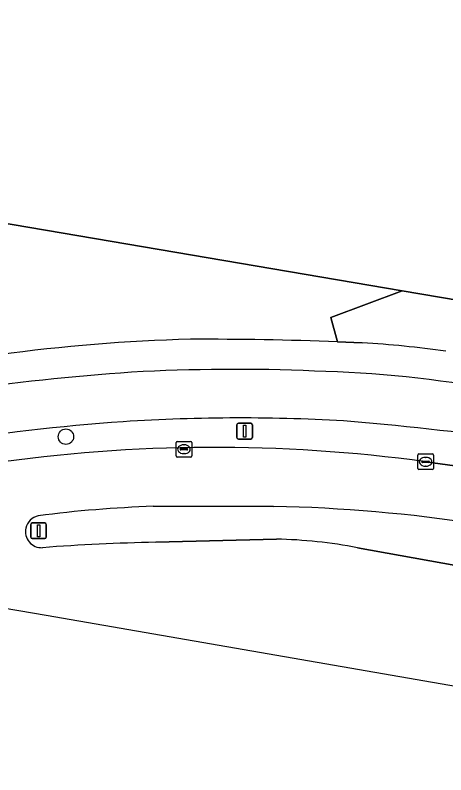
# Model space of a CAD drawing. Extents: x 161258 to 161838, y 380833 to 381727.
# Drawn here: x 161610.47 to 161637.86, y 380836.27 to 380884.54 of the extents above; entities that cross this region are included whole.
import ezdxf

# ---------------------------------------------------------------- set-up
doc = ezdxf.new("R2010")
doc.units = 0
for name, color, linetype in [('IMGEO_Berm_groen', 7, 'Continuous'), ('IMGEO_Boom', 7, 'Continuous'), ('IMGEO_Erf', 7, 'Continuous'), ('IMGEO_Fietspad_gesloten', 7, 'Continuous'), ('IMGEO_Groenvoorziening', 7, 'Continuous'), ('IMGEO_Kolk', 7, 'Continuous'), ('IMGEO_Lichtmast', 7, 'Continuous'), ('IMGEO_Loofbos', 7, 'Continuous'), ('IMGEO_Rijbaan_lokaal_gesloten', 7, 'Continuous'), ('IMGEO_Verkeersbordpaal', 7, 'Continuous'), ('IMGEO_Voetpad_open', 7, 'Continuous')]:
    doc.layers.add(name, color=color, linetype=linetype)

msp = doc.modelspace()

# ---------------------------------------------------------------- linework, layer by layer
at = {"layer": 'IMGEO_Berm_groen'}
for points in [[(161636.573, 380856.161), (161643.714, 380855.189), (161655.41, 380853.178)], [(161626.908, 380853.328), (161619.255, 380853.331)], [(161619.41, 380851.042), (161627.081, 380851.245)], [(161632.246, 380850.701), (161669.405, 380844.009)]]:
    msp.add_lwpolyline(points, dxfattribs=at)
for centre, radius, start, end in [((161624.726, 380744.228), 114.719, 86.45832, 93.6921), ((161627.255, 380720.266), 138.798, 94.09663, 99.07307), ((161613.935, 380652.238), 207.263, 81.89848, 85.05165), ((161623.176, 380758.662), 98.415, 82.17598, 98.38163), ((161622.067, 380774.421), 78.96, 92.04074, 97.36856), ((161624.78, 380753.533), 99.818, 81.30315, 88.77835), ((161612.156, 380851.724), 1.028, 102.1098, 167.5255), ((161612.153, 380851.725), 1.025, 167.5287, 272.8656), ((161621.772, 380724.812), 126.252, 91.07215, 94.34647), ((161626.387, 380819.869), 31.384, 79.2413, 88.7337)]:
    msp.add_arc(centre, radius, start, end, dxfattribs=at)
at = {"layer": 'IMGEO_Boom'}
msp.add_circle((161613.699, 380857.755), 0.489, dxfattribs=at)
at = {"layer": 'IMGEO_Erf'}
msp.add_lwpolyline([(161531.988, 380884.543), (161635.09, 380867.033), (161673.093, 380860.579), (161674.901, 380860.592), (161676.392, 380860.445)], dxfattribs=at)
at = {"layer": 'IMGEO_Fietspad_gesloten'}
for centre, radius, start, end in [((161632.19, 380668.075), 194.304, 94.22511, 97.57367), ((161624.436, 380744.568), 117.467, 87.52729, 93.2019), ((161627.454, 380784.473), 77.479, 79.82246, 88.4835), ((161624.726, 380744.228), 114.719, 86.45832, 93.6921), ((161627.255, 380720.266), 138.798, 94.09663, 99.07307), ((161613.935, 380652.238), 207.263, 81.89848, 85.05165)]:
    msp.add_arc(centre, radius, start, end, dxfattribs=at)
at = {"layer": 'IMGEO_Groenvoorziening'}
for points in [[(161635.09, 380867.033), (161630.549, 380865.324), (161630.977, 380863.784), (161632.54, 380863.719)], [(161670.049, 380859.556), (161676.392, 380860.445), (161674.901, 380860.592), (161673.093, 380860.579), (161635.09, 380867.033)]]:
    msp.add_lwpolyline(points, dxfattribs=at)
msp.add_arc((161628.768, 380798.522), 65.306, 81.99691, 86.68855, dxfattribs=at)
at = {"layer": 'IMGEO_Kolk'}
for p, q in [((161620.702, 380856.533), (161620.702, 380857.385)), ((161620.777, 380857.459), (161621.629, 380857.459)), ((161621.703, 380857.385), (161621.703, 380856.533)), ((161620.961, 380856.953), (161620.961, 380856.965)), ((161621.399, 380856.916), (161621.001, 380856.916)), ((161621.004, 380857.002), (161621.402, 380857.002)), ((161621.19, 380857.239), (161621.215, 380857.239)), ((161621.445, 380856.965), (161621.445, 380856.953)), ((161621.629, 380856.459), (161620.777, 380856.459)), ((161621.213, 380856.679), (161621.188, 380856.679)), ((161636.072, 380855.735), (161636.072, 380856.587)), ((161636.147, 380856.661), (161636.999, 380856.661)), ((161636.56, 380856.441), (161636.585, 380856.441)), ((161637.073, 380856.587), (161637.073, 380855.735)), ((161636.331, 380856.155), (161636.331, 380856.167)), ((161636.769, 380856.118), (161636.371, 380856.118)), ((161636.374, 380856.204), (161636.772, 380856.204)), ((161636.583, 380855.881), (161636.558, 380855.881)), ((161636.815, 380856.167), (161636.815, 380856.155)), ((161636.999, 380855.661), (161636.147, 380855.661))]:
    msp.add_line(p, q, dxfattribs=at)
for points in [[(161620.702, 380856.533), (161620.702, 380857.385)], [(161620.777, 380857.459), (161621.629, 380857.459)], [(161621.703, 380857.385), (161621.703, 380856.533)], [(161621.629, 380856.459), (161620.777, 380856.459)], [(161636.072, 380855.735), (161636.072, 380856.587)], [(161636.147, 380856.661), (161636.999, 380856.661)], [(161637.073, 380856.587), (161637.073, 380855.735)], [(161636.999, 380855.661), (161636.147, 380855.661)]]:
    msp.add_lwpolyline(points, dxfattribs=at)
for centre, radius, start, end in [((161620.779, 380857.383), 0.0765, 91.552, 178.448), ((161620.779, 380857.383), 0.0765, 91.552, 178.448), ((161621.627, 380857.383), 0.0765, 1.552, 88.448), ((161621.627, 380857.383), 0.0765, 1.552, 88.448), ((161621.001, 380856.962), 0.0403, 85.8775, 175.7526), ((161620.998, 380856.952), 0.0366, 178.938, 274.7102), ((161621.402, 380856.959), 0.043, 264.8664, 352.4533), ((161621.406, 380856.964), 0.0386, 1.7309, 96.639), ((161620.779, 380856.535), 0.0765, 181.552, 268.448), ((161620.779, 380856.535), 0.0765, 181.552, 268.448), ((161621.627, 380856.535), 0.0765, 271.552, 358.448), ((161621.627, 380856.535), 0.0765, 271.552, 358.448), ((161636.149, 380856.585), 0.0765, 91.552, 178.448), ((161636.149, 380856.585), 0.0765, 91.552, 178.448), ((161636.997, 380856.585), 0.0765, 1.552, 88.448), ((161636.997, 380856.585), 0.0765, 1.552, 88.448), ((161636.371, 380856.164), 0.0403, 85.8775, 175.7526), ((161636.368, 380856.154), 0.0366, 178.938, 274.7102), ((161636.772, 380856.161), 0.043, 264.8664, 352.4533), ((161636.776, 380856.166), 0.0386, 1.7309, 96.639), ((161636.149, 380855.737), 0.0765, 181.552, 268.448), ((161636.149, 380855.737), 0.0765, 181.552, 268.448), ((161636.997, 380855.737), 0.0765, 271.552, 358.448), ((161636.997, 380855.737), 0.0765, 271.552, 358.448)]:
    msp.add_arc(centre, radius, start, end, dxfattribs=at)
for centre, major_axis, ratio, start_param, end_param in [((161621.189, 380856.959), (-0.387, 0.002), 0.722429, 4.712389, 7.853982), ((161621.214, 380856.959), (-0.39, 0.002), 0.717154, 1.570796, 4.712389), ((161636.559, 380856.161), (-0.387, 0.002), 0.722429, 4.712389, 7.853982), ((161636.584, 380856.161), (-0.39, 0.002), 0.717154, 1.570796, 4.712389)]:
    msp.add_ellipse(centre, major_axis=major_axis, ratio=ratio, start_param=start_param, end_param=end_param, dxfattribs=at)
at = {"layer": 'IMGEO_Lichtmast'}
for p, q in [((161624.568, 380857.707), (161624.568, 380858.507)), ((161624.568, 380858.507), (161624.568, 380857.707)), ((161624.668, 380858.607), (161625.458, 380858.607)), ((161625.458, 380858.607), (161624.668, 380858.607)), ((161625.558, 380858.507), (161625.558, 380857.707)), ((161625.558, 380857.707), (161625.558, 380858.507)), ((161625.458, 380857.607), (161624.668, 380857.607)), ((161624.668, 380857.607), (161625.458, 380857.607))]:
    msp.add_line(p, q, dxfattribs=at)
msp.add_lwpolyline([(161624.988, 380858.482), (161625.138, 380858.482), (161625.138, 380857.732), (161624.988, 380857.732), (161624.988, 380858.482)], dxfattribs=at)
for centre, start, end in [((161624.668, 380858.507), 90, 180), ((161624.668, 380858.507), 90, 180), ((161625.458, 380858.507), 0, 90), ((161625.458, 380858.507), 360, 90), ((161624.668, 380857.707), 180, 270), ((161624.668, 380857.707), 180, 270), ((161625.458, 380857.707), 270, 0), ((161625.458, 380857.707), 270, 0)]:
    msp.add_arc(centre, 0.1, start, end, dxfattribs=at)
at = {"layer": 'IMGEO_Loofbos'}
msp.add_lwpolyline([(161630.977, 380863.784), (161630.549, 380865.324), (161635.09, 380867.033), (161531.988, 380884.543)], dxfattribs=at)
for centre, radius, start, end in [((161624.488, 380752.768), 111.215, 91.47906, 97.76986), ((161622.349, 380635.753), 228.194, 87.83311, 90.18377)]:
    msp.add_arc(centre, radius, start, end, dxfattribs=at)
at = {"layer": 'IMGEO_Rijbaan_lokaal_gesloten'}
for points in [[(161425.545, 380880.22), (161425.249, 380877.856), (161486.178, 380867.934), (161612.444, 380846.415), (161671.007, 380836.266)], [(161655.41, 380853.178), (161643.714, 380855.189), (161636.573, 380856.161)], [(161619.255, 380853.331), (161626.908, 380853.328)], [(161627.081, 380851.245), (161619.41, 380851.042)], [(161671.007, 380836.266), (161672.763, 380843.412), (161669.405, 380844.009), (161632.246, 380850.701)]]:
    msp.add_lwpolyline(points, dxfattribs=at)
for centre, radius, start, end in [((161623.176, 380758.662), 98.415, 82.17598, 98.38163), ((161622.067, 380774.421), 78.96, 92.04074, 97.36856), ((161624.78, 380753.533), 99.818, 81.30315, 88.77835), ((161612.156, 380851.724), 1.028, 102.1098, 167.5255), ((161612.153, 380851.725), 1.025, 167.5287, 272.8656), ((161621.772, 380724.812), 126.252, 91.07215, 94.34647), ((161626.387, 380819.869), 31.384, 79.2413, 88.7337)]:
    msp.add_arc(centre, radius, start, end, dxfattribs=at)
at = {"layer": 'IMGEO_Verkeersbordpaal'}
for p, q in [((161611.461, 380851.375), (161611.461, 380852.175)), ((161611.461, 380852.175), (161611.461, 380851.375)), ((161611.561, 380852.275), (161612.351, 380852.275)), ((161612.351, 380852.275), (161611.561, 380852.275)), ((161612.451, 380852.175), (161612.451, 380851.375)), ((161612.451, 380851.375), (161612.451, 380852.175)), ((161612.351, 380851.275), (161611.561, 380851.275)), ((161611.561, 380851.275), (161612.351, 380851.275))]:
    msp.add_line(p, q, dxfattribs=at)
msp.add_lwpolyline([(161611.881, 380852.15), (161612.031, 380852.15), (161612.031, 380851.4), (161611.881, 380851.4), (161611.881, 380852.15)], dxfattribs=at)
for centre, start, end in [((161611.561, 380852.175), 90, 180), ((161611.561, 380852.175), 90, 180), ((161612.351, 380852.175), 0, 90), ((161612.351, 380852.175), 360, 90), ((161611.561, 380851.375), 180, 270), ((161611.561, 380851.375), 180, 270), ((161612.351, 380851.375), 270, 0), ((161612.351, 380851.375), 270, 0)]:
    msp.add_arc(centre, 0.1, start, end, dxfattribs=at)
at = {"layer": 'IMGEO_Voetpad_open'}
msp.add_lwpolyline([(161632.54, 380863.719), (161630.977, 380863.784)], dxfattribs=at)
for centre, radius, start, end in [((161624.488, 380752.768), 111.215, 91.47906, 97.76986), ((161622.349, 380635.753), 228.194, 87.83311, 90.18377), ((161628.768, 380798.522), 65.306, 81.99691, 86.68855), ((161632.19, 380668.075), 194.304, 94.22511, 97.57367), ((161624.436, 380744.568), 117.467, 87.52729, 93.2019), ((161627.454, 380784.473), 77.479, 79.82246, 88.4835)]:
    msp.add_arc(centre, radius, start, end, dxfattribs=at)

doc.saveas('drawing.dxf')
